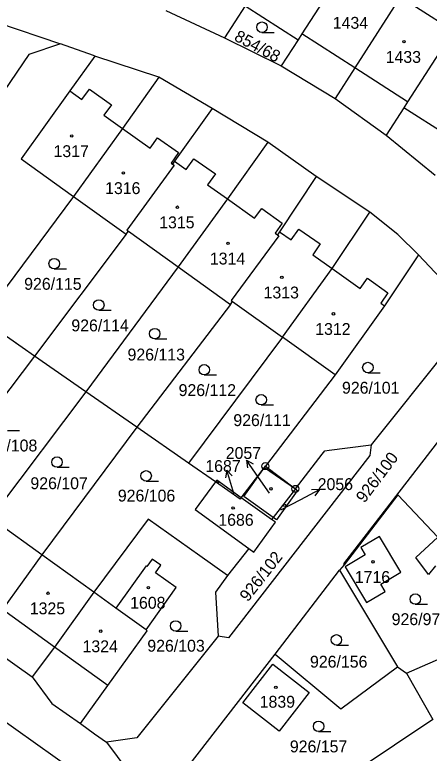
# Model space of a CAD drawing. Extents: x -680203 to -673936, y -1102717 to -1093650.
# Drawn here: x -679230.7 to -679171.4, y -1097721.7 to -1097616 of the extents above; entities that cross this region are included whole.
import ezdxf

# ---------------------------------------------------------------- set-up
doc = ezdxf.new("R2010")
doc.units = 0
for name, color, linetype in [('SOxx02xx_Koleje_param další_Popis10', 7, 'Continuous'), ('SOxx02xx_Staničení_Popis10', 7, 'Continuous'), ('SOxxxxxx_Koleje_hlavní_body_Popis10', 7, 'Continuous'), ('SOxxxxxx_Koleje_param další_Popis10', 7, 'Continuous'), ('SOxxxxxx_Osa_bod_P', 7, 'Continuous'), ('SOxxxxxx_Staničení_Popis10', 7, 'Continuous'), ('x_prac', 7, 'Continuous')]:
    doc.layers.add(name, color=color, linetype=linetype)

msp = doc.modelspace()

# ---------------------------------------------------------------- linework, layer by layer
at = {"layer": 'SOxx02xx_Koleje_param další_Popis10'}
for centre, radius in [((-679194.84, -1097680.64), 0.5), ((-679194.84, -1097680.64), 0.0303), ((-679190.54, -1097683.89), 0.5), ((-679190.54, -1097683.89), 0.0303)]:
    msp.add_circle(centre, radius, dxfattribs=at)
at = {"layer": 'SOxx02xx_Staničení_Popis10'}
for p, q in [((-679195.83, -1097682.25), (-679197.55, -1097679.79)), ((-679197.55, -1097679.79), (-679196.57, -1097680.32)), ((-679197.55, -1097679.79), (-679197.39, -1097680.9)), ((-679200.36, -1097681.21), (-679200.54, -1097682.31)), ((-679199.48, -1097684.08), (-679200.36, -1097681.21)), ((-679200.36, -1097681.21), (-679199.59, -1097682.02)), ((-679194.24, -1097684.52), (-679195.83, -1097682.25)), ((-679199.33, -1097684.59), (-679199.48, -1097684.08)), ((-679189.75, -1097685.4), (-679187.1, -1097683.99)), ((-679187.1, -1097683.99), (-679188.22, -1097684.02)), ((-679187.1, -1097683.99), (-679187.75, -1097684.9)), ((-679192.61, -1097686.9), (-679189.75, -1097685.4))]:
    msp.add_line(p, q, dxfattribs=at)
at = {"layer": 'SOxxxxxx_Koleje_hlavní_body_Popis10'}
for p, q in [((-679195.32, -1097618.56), (-679193.57, -1097618.56)), ((-679225.05, -1097652.41), (-679223.3, -1097652.41)), ((-679218.67, -1097658.33), (-679216.92, -1097658.33)), ((-679210.67, -1097662.43), (-679208.92, -1097662.43)), ((-679203.58, -1097667.59), (-679201.83, -1097667.59)), ((-679180.17, -1097667.28), (-679178.42, -1097667.28)), ((-679195.43, -1097671.89), (-679193.68, -1097671.89)), ((-679231.75, -1097675.52), (-679230, -1097675.52)), ((-679224.65, -1097680.81), (-679222.9, -1097680.81)), ((-679211.9, -1097682.78), (-679210.15, -1097682.78)), ((-679173.38, -1097700.42), (-679171.63, -1097700.42)), ((-679207.67, -1097704.26), (-679205.92, -1097704.26)), ((-679184.67, -1097706.26), (-679182.92, -1097706.26)), ((-679187.22, -1097718.64), (-679185.47, -1097718.64))]:
    msp.add_line(p, q, dxfattribs=at)
for centre in [(-679195.32, -1097617.81), (-679225.05, -1097651.66), (-679218.67, -1097657.58), (-679210.67, -1097661.68), (-679180.17, -1097666.53), (-679203.58, -1097666.84), (-679195.43, -1097671.14), (-679224.65, -1097680.06), (-679211.9, -1097682.03), (-679173.38, -1097699.67), (-679207.67, -1097703.51), (-679184.67, -1097705.51), (-679187.22, -1097717.89)]:
    msp.add_circle(centre, 0.75, dxfattribs=at)
at = {"layer": 'SOxxxxxx_Koleje_param další_Popis10'}
for centre, radius in [((-679175.01, -1097619.89), 0.175), ((-679222.54, -1097633.38), 0.175), ((-679215.16, -1097638.67), 0.175), ((-679207.42, -1097643.58), 0.175), ((-679200.17, -1097648.76), 0.175), ((-679192.48, -1097653.61), 0.175), ((-679185.09, -1097658.84), 0.175), ((-679201.64, -1097682.96), 0.117), ((-679194.04, -1097683.89), 0.175), ((-679199.45, -1097686.63), 0.175), ((-679192.06, -1097686.26), 0.175), ((-679179.43, -1097694.34), 0.175), ((-679225.94, -1097698.83), 0.175), ((-679211.57, -1097698.03), 0.175), ((-679218.39, -1097704.26), 0.175), ((-679193.34, -1097712.29), 0.175)]:
    msp.add_circle(centre, radius, dxfattribs=at)
at = {"layer": 'SOxxxxxx_Staničení_Popis10'}
for p, q in [((-679182.05, -1097623.64), (-679189.62, -1097618.77)), ((-679174.48, -1097628.5), (-679182.05, -1097623.64)), ((-679221.09, -1097628.16), (-679220.02, -1097626.66)), ((-679220.02, -1097626.66), (-679216.86, -1097628.92)), ((-679222.81, -1097626.93), (-679221.09, -1097628.16)), ((-679216.86, -1097628.92), (-679217.93, -1097630.41)), ((-679167.45, -1097634.2), (-679175.02, -1097629.34)), ((-679217.93, -1097630.41), (-679215.28, -1097632.3)), ((-679215.28, -1097632.3), (-679211.33, -1097635.12)), ((-679211.33, -1097635.12), (-679210.29, -1097633.64)), ((-679210.29, -1097633.64), (-679207.28, -1097635.75)), ((-679207.28, -1097635.75), (-679208.33, -1097637.26)), ((-679208.33, -1097637.26), (-679208.12, -1097637.41)), ((-679207.83, -1097637.01), (-679206.17, -1097638.19)), ((-679206.17, -1097638.19), (-679205.05, -1097636.64)), ((-679205.05, -1097636.64), (-679201.99, -1097638.82)), ((-679201.99, -1097638.82), (-679203.11, -1097640.37)), ((-679203.11, -1097640.37), (-679200.27, -1097642.4)), ((-679200.27, -1097642.4), (-679196.39, -1097645.17)), ((-679196.39, -1097645.17), (-679195.33, -1097643.77)), ((-679195.33, -1097643.77), (-679192.45, -1097645.86)), ((-679192.45, -1097645.86), (-679193.43, -1097647.28)), ((-679191.14, -1097648.26), (-679190.07, -1097646.7)), ((-679190.07, -1097646.7), (-679186.97, -1097648.84)), ((-679193.43, -1097647.28), (-679193.1, -1097647.51)), ((-679192.82, -1097647.09), (-679191.14, -1097648.26)), ((-679186.97, -1097648.84), (-679188.06, -1097650.41)), ((-679188.06, -1097650.41), (-679185.26, -1097652.36)), ((-679185.26, -1097652.36), (-679181.27, -1097655.21)), ((-679181.27, -1097655.21), (-679180.24, -1097653.75)), ((-679180.24, -1097653.75), (-679177.29, -1097655.83)), ((-679177.29, -1097655.83), (-679178.33, -1097657.31)), ((-679178.33, -1097657.31), (-679177.78, -1097657.7)), ((-679197.9, -1097684.99), (-679194.96, -1097680.85)), ((-679194.96, -1097680.85), (-679190.54, -1097683.89)), ((-679193.71, -1097687.98), (-679197.9, -1097684.99)), ((-679225.01, -1097706.53), (-679232.47, -1097701.18)), ((-679217.37, -1097712.02), (-679225.01, -1097706.53))]:
    msp.add_line(p, q, dxfattribs=at)
at = {"layer": 'x_prac'}
for p, q in [((-679167.96, -1097618.35), (-679175.53, -1097613.48)), ((-679197.73, -1097614.74), (-679200.68, -1097619.33)), ((-679197.73, -1097614.74), (-679190.16, -1097619.6)), ((-679236.24, -1097616.09), (-679224.17, -1097620.21)), ((-679209.09, -1097615.4), (-679200.68, -1097619.33)), ((-679200.68, -1097619.33), (-679192.57, -1097623.35)), ((-679190.16, -1097619.6), (-679192.57, -1097623.35)), ((-679210.06, -1097624.97), (-679219.23, -1097621.95)), ((-679192.57, -1097623.35), (-679184.86, -1097628)), ((-679202.45, -1097629.47), (-679210.06, -1097624.97)), ((-679184.86, -1097628), (-679177.56, -1097633.29)), ((-679194.46, -1097634.25), (-679202.45, -1097629.47)), ((-679187.55, -1097639.18), (-679194.46, -1097634.25)), ((-679177.56, -1097633.29), (-679170.53, -1097639)), ((-679179.89, -1097644.27), (-679187.55, -1097639.18)), ((-679222.28, -1097642.04), (-679235.38, -1097659.66)), ((-679222.28, -1097642.04), (-679214.75, -1097647.44)), ((-679214.75, -1097647.44), (-679227.86, -1097664.89)), ((-679214.75, -1097647.44), (-679214.44, -1097647.01)), ((-679214.44, -1097647.01), (-679207.32, -1097652.12)), ((-679169.78, -1097653.73), (-679172.93, -1097650.41)), ((-679207.32, -1097652.12), (-679220.52, -1097670)), ((-679207.32, -1097652.12), (-679199.83, -1097657.49)), ((-679199.83, -1097657.49), (-679213.21, -1097675.08)), ((-679199.83, -1097657.49), (-679199.52, -1097657.06)), ((-679199.52, -1097657.06), (-679192.37, -1097662.18)), ((-679227.86, -1097664.89), (-679235.38, -1097659.66)), ((-679192.37, -1097662.18), (-679205.82, -1097680.22)), ((-679184.87, -1097667.57), (-679192.37, -1097662.18)), ((-679227.86, -1097664.89), (-679241.48, -1097682.8)), ((-679220.52, -1097670), (-679227.86, -1097664.89)), ((-679184.87, -1097667.57), (-679194.84, -1097680.64)), ((-679220.52, -1097670), (-679234.16, -1097688.08)), ((-679213.21, -1097675.08), (-679220.52, -1097670)), ((-679213.21, -1097675.08), (-679226.84, -1097693.35)), ((-679205.82, -1097680.22), (-679213.21, -1097675.08)), ((-679201.98, -1097682.89), (-679205.82, -1097680.22)), ((-679198.28, -1097685.16), (-679194.84, -1097680.64)), ((-679194.84, -1097680.64), (-679190.54, -1097683.89)), ((-679190.54, -1097683.89), (-679193.71, -1097687.98)), ((-679193.94, -1097688.28), (-679198.28, -1097685.16)), ((-679226.84, -1097693.35), (-679234.16, -1097688.08)), ((-679193.71, -1097687.98), (-679193.94, -1097688.28)), ((-679219.4, -1097698.7), (-679226.84, -1097693.35)), ((-679197.21, -1097692.43), (-679200.24, -1097696.29)), ((-679193.42, -1097707.57), (-679184.25, -1097695.55)), ((-679183.58, -1097694.77), (-679184.25, -1097695.55)), ((-679184.25, -1097695.55), (-679175.92, -1097709.35)), ((-679216.22, -1097700.99), (-679219.4, -1097698.7)), ((-679211.9, -1097704.05), (-679216.22, -1097700.99)), ((-679235.62, -1097705.56), (-679228.2, -1097710.79)), ((-679175.92, -1097709.35), (-679174.66, -1097710.29)), ((-679174.66, -1097710.29), (-679170.87, -1097716.89)), ((-679170.87, -1097716.89), (-679189.96, -1097729.68)), ((-679217.55, -1097720.16), (-679208.86, -1097731.89))]:
    msp.add_line(p, q, dxfattribs=at)
for points in [[(-679183.63, -1097609.44), (-679189.62, -1097618.77), (-679190.16, -1097619.6)], [(-679175.53, -1097613.48), (-679182.05, -1097623.64), (-679184.86, -1097628)], [(-679168.49, -1097619.17), (-679174.48, -1097628.5), (-679175.02, -1097629.34), (-679177.56, -1097633.29)], [(-679224.17, -1097620.21), (-679228.68, -1097621.7), (-679235.87, -1097632.27), (-679248.34, -1097650.63), (-679247.28, -1097651.37)], [(-679219.23, -1097621.95), (-679219.44, -1097621.88), (-679224.17, -1097620.21)], [(-679219.23, -1097621.95), (-679222.81, -1097626.93), (-679229.78, -1097636.65), (-679222.28, -1097642.04)], [(-679210.06, -1097624.97), (-679215.28, -1097632.3), (-679222.28, -1097642.04)], [(-679202.45, -1097629.47), (-679207.83, -1097637.01), (-679208.12, -1097637.41), (-679207.91, -1097637.56), (-679214.65, -1097646.86), (-679214.44, -1097647.01)], [(-679194.46, -1097634.25), (-679200.27, -1097642.4), (-679207.32, -1097652.12)], [(-679187.55, -1097639.18), (-679192.82, -1097647.09), (-679193.1, -1097647.51), (-679192.89, -1097647.66), (-679199.72, -1097656.91), (-679199.52, -1097657.06)], [(-679192.37, -1097662.18), (-679185.26, -1097652.36), (-679179.89, -1097644.27)], [(-679172.93, -1097650.41), (-679175.89, -1097647.49), (-679179.89, -1097644.27)], [(-679172.93, -1097650.41), (-679177.78, -1097657.7), (-679184.87, -1097667.57)], [(-679169.78, -1097653.73), (-679167.37, -1097657.5), (-679168.89, -1097664.04), (-679179.7, -1097677.58)], [(-679155.06, -1097668.56), (-679155.47, -1097668.44), (-679158.92, -1097667.44), (-679162.95, -1097668.09), (-679163.17, -1097668.12), (-679164.24, -1097669.5), (-679183.66, -1097694.62), (-679183.58, -1097694.77)], [(-679179.7, -1097677.58), (-679179.9, -1097679.12), (-679200.09, -1097705.23), (-679201.59, -1097704.97)], [(-679190.54, -1097683.89), (-679186.7, -1097678.92), (-679186.32, -1097678.43), (-679185.71, -1097678.35), (-679180.09, -1097677.63), (-679179.7, -1097677.58)], [(-679198.28, -1097685.16), (-679201.79, -1097682.63), (-679201.98, -1097682.89)], [(-679201.98, -1097682.89), (-679204.86, -1097686.86), (-679197.21, -1097692.43)], [(-679198.28, -1097685.16), (-679198.44, -1097685.36), (-679201.98, -1097682.89)], [(-679190.54, -1097683.89), (-679190.3, -1097684.17), (-679193.23, -1097688.33), (-679193.71, -1097687.98)], [(-679170.49, -1097694.91), (-679171.48, -1097696.13), (-679173.29, -1097693.71), (-679170.16, -1097690.82), (-679175.87, -1097684.74), (-679183.58, -1097694.77)], [(-679200.24, -1097696.29), (-679204.21, -1097693.48), (-679211.63, -1097688.21), (-679219.4, -1097698.7)], [(-679197.21, -1097692.43), (-679196.5, -1097692.95), (-679193.4, -1097688.67), (-679193.94, -1097688.28)], [(-679177.67, -1097698.58), (-679178.3, -1097697.52), (-679175.44, -1097695.82), (-679178.48, -1097690.71), (-679181.17, -1097692.31), (-679180.55, -1097693.36), (-679183.41, -1097695.06), (-679180.36, -1097700.18), (-679177.67, -1097698.58)], [(-679226.84, -1097693.35), (-679232.47, -1097701.18), (-679235.62, -1097705.56)], [(-679211.9, -1097704.05), (-679207.6, -1097697.99), (-679210.55, -1097695.89), (-679209.8, -1097694.83), (-679211.04, -1097693.96), (-679211.79, -1097695.01), (-679211.91, -1097694.93), (-679216.22, -1097700.99)], [(-679200.24, -1097696.29), (-679201.97, -1097698.66), (-679201.59, -1097704.97)], [(-679219.4, -1097698.7), (-679225.01, -1097706.53), (-679228.2, -1097710.79)], [(-679174.66, -1097710.29), (-679162.53, -1097704.99), (-679159.2, -1097702.63)], [(-679221.31, -1097717.5), (-679217.37, -1097712.02), (-679211.77, -1097704.21), (-679211.9, -1097704.05)], [(-679201.59, -1097704.97), (-679207.68, -1097712.59), (-679213.23, -1097719.54), (-679217.55, -1097720.16)], [(-679208.86, -1097731.89), (-679209.34, -1097728.63), (-679208.77, -1097727.73), (-679207.24, -1097725.33), (-679193.42, -1097707.57)], [(-679193.42, -1097707.57), (-679184.04, -1097715.38), (-679175.92, -1097709.35)], [(-679192.84, -1097718.59), (-679198.07, -1097714.54), (-679193.78, -1097709), (-679188.55, -1097713.05), (-679192.84, -1097718.59)], [(-679228.2, -1097710.79), (-679225.39, -1097714.62), (-679221.31, -1097717.5)], [(-679220.43, -1097726.98), (-679222.1, -1097724.34), (-679233.4, -1097716.34)], [(-679221.31, -1097717.5), (-679219.28, -1097718.94), (-679217.55, -1097720.16)]]:
    msp.add_lwpolyline(points, dxfattribs=at)

# ---------------------------------------------------------------- texts
at = {"layer": 'SOxxxxxx_Osa_bod_P'}
for s, p in [('1434', (-679185.19, -1097618.04)), ('1433', (-679177.62, -1097622.92)), ('1317', (-679225.15, -1097636.41)), ('1316', (-679217.77, -1097641.7)), ('1315', (-679210.03, -1097646.6)), ('1314', (-679202.78, -1097651.78)), ('926/115', (-679229.35, -1097655.4)), ('1313', (-679195.09, -1097656.64)), ('926/114', (-679222.6, -1097661.35)), ('1312', (-679187.7, -1097661.86)), ('926/113', (-679214.56, -1097665.52)), ('926/112', (-679207.25, -1097670.61)), ('926/101', (-679183.87, -1097670.27)), ('926/111', (-679199.42, -1097674.91)), ('926/108', (-679235.69, -1097678.54)), ('2057', (-679200.51, -1097679.61)), ('1687', (-679203.43, -1097681.48)), ('926/107', (-679228.46, -1097683.94)), ('2056', (-679187.35, -1097684.07)), ('926/106', (-679215.95, -1097685.71)), ('1686', (-679201.57, -1097689.18)), ('1716', (-679182.04, -1097697.36)), ('1608', (-679214.19, -1097701.05)), ('1325', (-679228.55, -1097701.85)), ('926/97', (-679176.76, -1097703.4)), ('1324', (-679221, -1097707.28)), ('926/103', (-679211.73, -1097707.2)), ('926/156', (-679188.45, -1097709.48)), ('1839', (-679195.65, -1097715.22)), ('926/157', (-679191.33, -1097721.61))]:
    msp.add_text(s, height=1.7, dxfattribs=at).set_placement(p)
for s, rotation, p in [('854/68', 332, (-679199.42, -1097619.64)), ('926/100', 53, (-679180.66, -1097686.02)), ('926/102', 52, (-679197.33, -1097700.16))]:
    msp.add_text(s, height=1.7, rotation=rotation, dxfattribs=at).set_placement(p)

doc.saveas('drawing.dxf')
